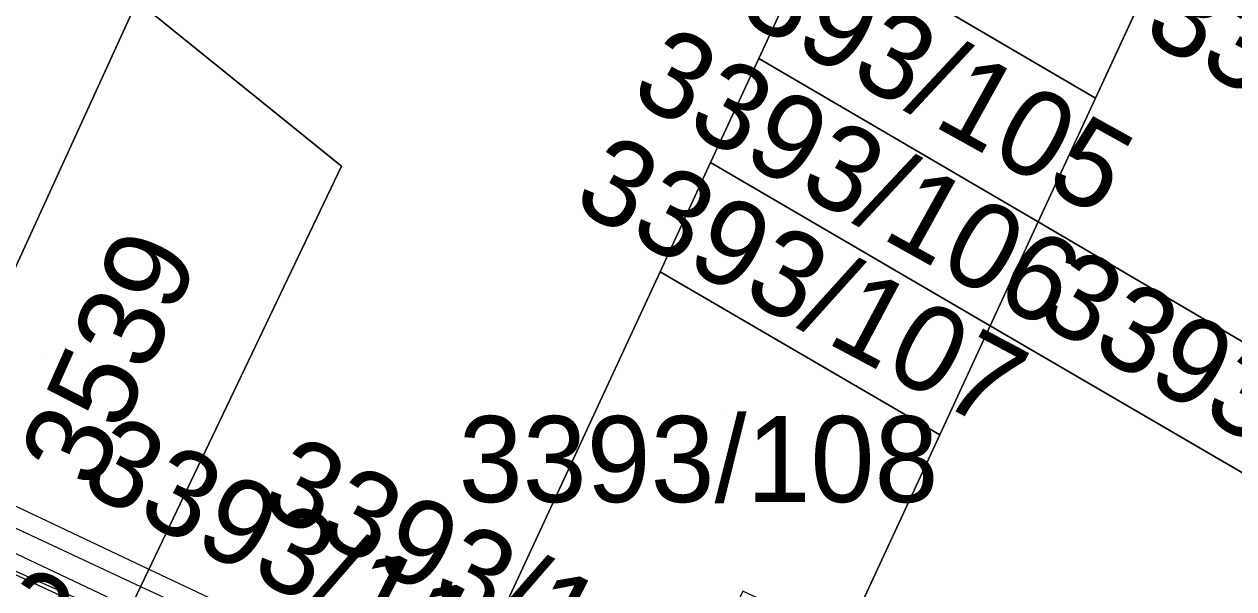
# Model space of a CAD drawing. Extents: x -262715 to -259381, y -1237238 to -1231182.
# Drawn here: x -261428.79 to -261400.66, y -1235974.04 to -1235960.92 of the extents above; entities that cross this region are included whole.
import ezdxf

# ---------------------------------------------------------------- set-up
doc = ezdxf.new("R2010")
doc.units = 0
for name, color, linetype in [('body_kn', 7, 'Continuous'), ('kladpar_druhypozemkov', 7, 'Continuous'), ('kladpar_hranice', 7, 'Continuous'), ('kladpar_parcelnecisla', 7, 'Continuous'), ('kladpar_plochy', 7, 'Continuous'), ('tarchy_linie', 7, 'Continuous')]:
    doc.layers.add(name, color=color, linetype=linetype)

msp = doc.modelspace()

# ---------------------------------------------------------------- linework, layer by layer
at = {"layer": 'body_kn'}
for p, q in [((-261411.71, -1235961.72), (-261411.71, -1235961.72)), ((-261411.71, -1235961.72), (-261411.71, -1235961.72)), ((-261403.88, -1235962.64), (-261403.88, -1235962.64)), ((-261403.88, -1235962.64), (-261403.88, -1235962.64)), ((-261421.41, -1235964.22), (-261421.41, -1235964.22)), ((-261412.83, -1235964.14), (-261412.83, -1235964.14)), ((-261412.83, -1235964.14), (-261412.83, -1235964.14)), ((-261405.21, -1235965.52), (-261405.21, -1235965.52)), ((-261405.21, -1235965.52), (-261405.21, -1235965.52)), ((-261414, -1235966.68), (-261414, -1235966.68)), ((-261414, -1235966.68), (-261414, -1235966.68)), ((-261406.33, -1235967.93), (-261406.33, -1235967.93)), ((-261406.33, -1235967.93), (-261406.33, -1235967.93)), ((-261407.5, -1235970.47), (-261407.5, -1235970.47)), ((-261407.5, -1235970.47), (-261407.5, -1235970.47)), ((-261416.49, -1235972.04), (-261416.49, -1235972.04)), ((-261425.89, -1235973.59), (-261425.89, -1235973.59)), ((-261426.08, -1235973.99), (-261426.08, -1235973.99))]:
    msp.add_line(p, q, dxfattribs=at)
at = {"layer": 'kladpar_druhypozemkov'}
for p, q in [((-261407.09, -1235961.83), (-261407.09, -1235961.83)), ((-261407.85, -1235965.39), (-261407.85, -1235965.39)), ((-261409.1, -1235967.88), (-261409.1, -1235967.88)), ((-261404.12, -1235968.35), (-261404.12, -1235968.35)), ((-261428.27, -1235968.62), (-261428.27, -1235968.62)), ((-261412.52, -1235970.01), (-261412.52, -1235970.01))]:
    msp.add_line(p, q, dxfattribs=at)
at = {"layer": 'kladpar_hranice'}
for p, q in [((-261401.72, -1235957.98), (-261403.88, -1235962.64)), ((-261411.71, -1235961.72), (-261410.37, -1235958.84)), ((-261410.37, -1235958.84), (-261403.88, -1235962.64)), ((-261403.88, -1235962.64), (-261410.37, -1235958.84)), ((-261412.83, -1235964.14), (-261411.71, -1235961.72)), ((-261411.71, -1235961.72), (-261405.21, -1235965.52)), ((-261405.21, -1235965.52), (-261411.71, -1235961.72)), ((-261403.88, -1235962.64), (-261405.21, -1235965.52)), ((-261414, -1235966.68), (-261412.83, -1235964.14)), ((-261412.83, -1235964.14), (-261406.33, -1235967.93)), ((-261406.33, -1235967.93), (-261412.83, -1235964.14)), ((-261405.21, -1235965.52), (-261406.33, -1235967.93)), ((-261406.33, -1235967.93), (-261405.21, -1235965.52)), ((-261405.21, -1235965.52), (-261395.57, -1235971.17)), ((-261395.57, -1235971.17), (-261405.21, -1235965.52)), ((-261407.5, -1235970.47), (-261414, -1235966.68)), ((-261414, -1235966.68), (-261407.5, -1235970.47)), ((-261406.33, -1235967.93), (-261407.5, -1235970.47)), ((-261396.67, -1235973.56), (-261406.33, -1235967.93)), ((-261406.33, -1235967.93), (-261396.67, -1235973.56))]:
    msp.add_line(p, q, dxfattribs=at)
for points in [[(-261404.6, -1235908.41), (-261402.81, -1235911.43), (-261410.92, -1235928.75), (-261419.45, -1235945.82), (-261426.16, -1235960.39), (-261437.51, -1235985.18), (-261439.52, -1235981.72), (-261422.09, -1235943.94), (-261404.6, -1235908.41)], [(-261439.53, -1235999.3), (-261440.17, -1235995.33), (-261441.3, -1235992.89), (-261437.51, -1235985.18), (-261436.1, -1235986.28), (-261433.77, -1235985.98), (-261432.39, -1235984.96), (-261430.91, -1235983.17), (-261428.74, -1235979.56), (-261421.41, -1235964.22), (-261426.16, -1235960.39), (-261419.45, -1235945.82), (-261410.92, -1235928.75)], [(-261401.46, -1235940.47), (-261403.81, -1235945.21), (-261406.09, -1235949.81), (-261407.58, -1235952.81), (-261408.21, -1235954.17), (-261410.37, -1235958.84), (-261411.71, -1235961.72), (-261412.83, -1235964.14), (-261414, -1235966.68), (-261416.49, -1235972.04), (-261418.71, -1235976.83), (-261419.79, -1235979.16), (-261419.99, -1235979.6), (-261421.22, -1235982.25), (-261422.36, -1235984.72), (-261423.67, -1235987.55), (-261424.98, -1235990.37), (-261427.15, -1235995.05), (-261429.46, -1236000.05), (-261431.33, -1236004.08)], [(-261405.21, -1235965.52), (-261403.88, -1235962.64), (-261401.72, -1235957.98)], [(-261426.16, -1235960.39), (-261421.41, -1235964.22), (-261428.74, -1235979.56), (-261430.91, -1235983.17), (-261432.39, -1235984.96), (-261433.77, -1235985.98), (-261436.1, -1235986.28), (-261437.51, -1235985.18), (-261426.16, -1235960.39)], [(-261418.71, -1235976.83), (-261416.49, -1235972.04), (-261414, -1235966.68)], [(-261409.99, -1235975.84), (-261407.5, -1235970.47), (-261406.33, -1235967.93)], [(-261407.5, -1235970.47), (-261409.99, -1235975.84), (-261410.67, -1235975.44), (-261410.4, -1235974.88), (-261412.08, -1235974.1), (-261413.15, -1235976.43), (-261412.51, -1235976.73), (-261413.85, -1235979.67)]]:
    msp.add_lwpolyline(points, dxfattribs=at)
at = {"layer": 'kladpar_plochy'}
for points in [[(-261404.6, -1235908.41), (-261402.81, -1235911.43), (-261410.92, -1235928.75), (-261419.45, -1235945.82), (-261426.16, -1235960.39), (-261437.51, -1235985.18), (-261439.52, -1235981.72), (-261422.09, -1235943.94)], [(-261401.72, -1235957.98), (-261399.69, -1235953.59), (-261390.06, -1235959.27), (-261395.57, -1235971.17), (-261405.21, -1235965.52), (-261403.88, -1235962.64)], [(-261403.88, -1235962.64), (-261410.37, -1235958.84), (-261408.21, -1235954.17), (-261401.72, -1235957.98)], [(-261405.21, -1235965.52), (-261411.71, -1235961.72), (-261410.37, -1235958.84), (-261403.88, -1235962.64)], [(-261426.16, -1235960.39), (-261421.41, -1235964.22), (-261428.74, -1235979.56), (-261430.91, -1235983.17), (-261432.39, -1235984.96), (-261433.77, -1235985.98), (-261436.1, -1235986.28), (-261437.51, -1235985.18)], [(-261406.33, -1235967.93), (-261412.83, -1235964.14), (-261411.71, -1235961.72), (-261405.21, -1235965.52)], [(-261407.5, -1235970.47), (-261414, -1235966.68), (-261412.83, -1235964.14), (-261406.33, -1235967.93)], [(-261406.33, -1235967.93), (-261405.21, -1235965.52), (-261395.57, -1235971.17), (-261396.67, -1235973.56)], [(-261414, -1235966.68), (-261407.5, -1235970.47), (-261409.99, -1235975.84), (-261410.67, -1235975.44), (-261410.4, -1235974.88), (-261412.08, -1235974.1), (-261413.15, -1235976.43), (-261412.51, -1235976.73), (-261413.85, -1235979.67), (-261418.71, -1235976.83), (-261416.49, -1235972.04)]]:
    msp.add_lwpolyline(points, close=True, dxfattribs=at)
for points in [[(-261440.17, -1235995.33), (-261441.3, -1235992.89), (-261437.51, -1235985.18), (-261436.1, -1235986.28), (-261433.77, -1235985.98), (-261432.39, -1235984.96), (-261430.91, -1235983.17), (-261428.74, -1235979.56), (-261421.41, -1235964.22), (-261426.16, -1235960.39), (-261419.45, -1235945.82), (-261410.92, -1235928.75)], [(-261401.46, -1235940.47), (-261403.81, -1235945.21), (-261406.09, -1235949.81), (-261407.58, -1235952.81), (-261408.21, -1235954.17), (-261410.37, -1235958.84), (-261411.71, -1235961.72), (-261412.83, -1235964.14), (-261414, -1235966.68), (-261416.49, -1235972.04), (-261418.71, -1235976.83), (-261419.79, -1235979.16), (-261419.99, -1235979.6), (-261421.22, -1235982.25), (-261422.36, -1235984.72), (-261423.67, -1235987.55), (-261424.98, -1235990.37), (-261427.15, -1235995.05)], [(-261409.99, -1235975.84), (-261407.5, -1235970.47), (-261406.33, -1235967.93), (-261396.67, -1235973.56)]]:
    msp.add_lwpolyline(points, dxfattribs=at)
at = {"layer": 'tarchy_linie'}
for points in [[(-261414.53, -1235981.17), (-261419.61, -1235978.77), (-261424.11, -1235976.64), (-261426.64, -1235975.16), (-261426.75, -1235975.39), (-261431.91, -1235972.95), (-261434.83, -1235971.56), (-261436.45, -1235970.8), (-261436.02, -1235969.9), (-261435.59, -1235969), (-261434, -1235969.75), (-261431.08, -1235971.13), (-261425.89, -1235973.59), (-261418.77, -1235976.95), (-261417.38, -1235977.61), (-261413.85, -1235979.67), (-261414.12, -1235980.26), (-261414.25, -1235980.55), (-261414.53, -1235981.17)], [(-261414.68, -1235981.49), (-261419.79, -1235979.16), (-261426.64, -1235975.16), (-261426.95, -1235975.81), (-261432.12, -1235973.4), (-261435.05, -1235972.02), (-261436.43, -1235971.38), (-261436.01, -1235970.47), (-261435.59, -1235969.56), (-261434.21, -1235970.2), (-261431.28, -1235971.57), (-261426.08, -1235973.99), (-261418.93, -1235977.31), (-261413.85, -1235979.67), (-261414.25, -1235980.55), (-261414.53, -1235981.17), (-261414.68, -1235981.49)], [(-261436.02, -1235969.9), (-261434.42, -1235970.66), (-261431.49, -1235972.04), (-261426.32, -1235974.49), (-261419.19, -1235977.86), (-261414.12, -1235980.26)], [(-261436.01, -1235970.47), (-261434.63, -1235971.11), (-261431.69, -1235972.47), (-261426.5, -1235974.87), (-261419.34, -1235978.19), (-261414.25, -1235980.55)], [(-261436.41, -1235986.04), (-261435.52, -1235984.32), (-261431.04, -1235974.02), (-261429.23, -1235973.53), (-261426.45, -1235974.76), (-261419.58, -1235978.7), (-261418.37, -1235979.39), (-261418.57, -1235979.88), (-261419.04, -1235979.6), (-261419.79, -1235979.16), (-261426.64, -1235975.16), (-261428.74, -1235979.56), (-261430.91, -1235983.17), (-261432.39, -1235984.96), (-261433.77, -1235985.98), (-261436.1, -1235986.28), (-261436.41, -1235986.04)]]:
    msp.add_lwpolyline(points, dxfattribs=at)

# ---------------------------------------------------------------- texts
at = {"layer": 'kladpar_parcelnecisla'}
for s, rotation, p in [('3393/105', 331, (-261413.552, -1235960.015)), ('3393/78', 331, (-261402.844, -1235961.203)), ('3393/106', 331, (-261414.753, -1235962.631)), ('3393/107', 332, (-261416.09, -1235965.16)), ('3539', 66, (-261427.127, -1235971.785)), ('3393/81', 330, (-261405.321, -1235967.771)), ('3393/112', 333, (-261427.552, -1235971.706)), ('3393/120', 333, (-261423.355, -1235972.186)), ('3393/124', 332, (-261431, -1235974.502))]:
    msp.add_text(s, height=2, rotation=rotation, dxfattribs=at).set_placement(p)
msp.add_text('3393/108', height=2, dxfattribs=at).set_placement((-261418.685, -1235972.03))

doc.saveas('drawing.dxf')
